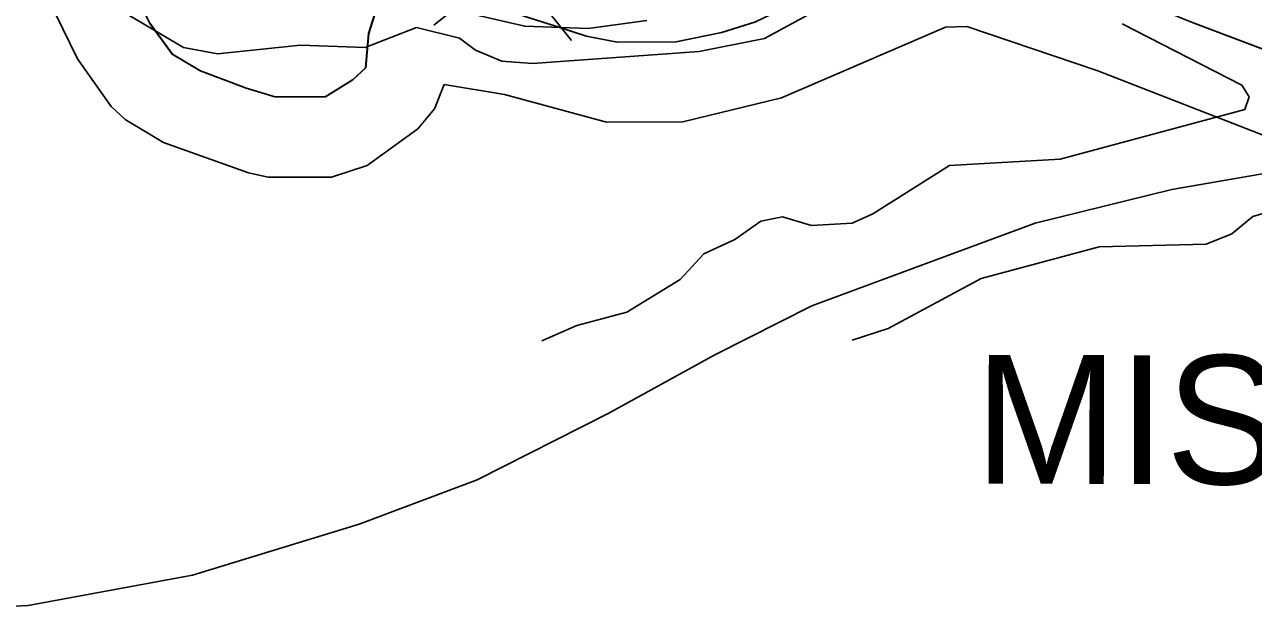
# Model space of a CAD drawing. Extents: x -157.2 to -99.3, y 12.2 to 46.2.
# Drawn here: x -152.105 to -150.579, y 35.784 to 36.512 of the extents above; entities that cross this region are included whole.
import ezdxf

# ---------------------------------------------------------------- set-up
doc = ezdxf.new("R2010")
doc.units = 0
for name, color, linetype in [('tdCoClipBndry', 7, 'Continuous'), ('tdCoCoBndry', 7, 'Continuous'), ('tdCoCorpBndry', 7, 'Continuous'), ('tdCoHydroRiver', 7, 'Continuous'), ('tdCoHydroTxtLg', 7, 'Continuous'), ('tdCoSectLine', 7, 'Continuous'), ('tdCoSectLinePart', 7, 'Continuous'), ('tdCoStBndry', 7, 'Continuous'), ('tdCoStBndryPart', 7, 'Continuous'), ('tdCoStrucSec', 7, 'Continuous'), ('tdCoTwpBndryShd', 7, 'Continuous')]:
    doc.layers.add(name, color=color, linetype=linetype)

msp = doc.modelspace()

# ---------------------------------------------------------------- linework, layer by layer
at = {"layer": 'tdCoClipBndry'}
msp.add_lwpolyline([(-150.5575, 36.3707), (-150.7721, 36.4545), (-150.9348, 36.5093), (-150.9615, 36.5088), (-151.1653, 36.4207), (-151.2878, 36.3908), (-151.3826, 36.3907), (-151.5092, 36.425), (-151.5843, 36.4373), (-151.5961, 36.4072), (-151.617, 36.3824), (-151.6798, 36.3368), (-151.7241, 36.3224), (-151.8027, 36.3224), (-151.8271, 36.3275), (-151.933, 36.3653), (-151.9803, 36.3941), (-151.9977, 36.41), (-152.0396, 36.4693), (-152.0664, 36.5245)], dxfattribs=at)
at = {"layer": 'tdCoCoBndry'}
for points in [[(-151.6657, 36.54), (-151.6782, 36.5009), (-151.6821, 36.4583), (-151.698, 36.443), (-151.732, 36.422), (-151.7944, 36.422), (-151.8301, 36.4327), (-151.8874, 36.4543), (-151.922, 36.4752), (-151.9498, 36.5132)], [(-151.1975, 36.5154), (-151.2396, 36.5019), (-151.2966, 36.4904), (-151.3694, 36.4898), (-151.4077, 36.4976), (-151.446, 36.5098), (-151.4865, 36.5225)], [(-150.5269, 36.4658), (-150.6516, 36.513)]]:
    msp.add_lwpolyline(points, dxfattribs=at)
at = {"layer": 'tdCoCorpBndry'}
for points in [[(-151.9494, 36.5132), (-151.9216, 36.4752), (-151.887, 36.4543), (-151.8297, 36.4327), (-151.794, 36.422), (-151.7316, 36.422), (-151.6976, 36.443), (-151.6817, 36.4583), (-151.6778, 36.5009), (-151.6653, 36.54)], [(-151.4861, 36.5225), (-151.4456, 36.5098), (-151.4073, 36.4976), (-151.3691, 36.4898), (-151.2962, 36.4904), (-151.2392, 36.5019), (-151.1972, 36.5154)], [(-150.6512, 36.513), (-150.5265, 36.4658)]]:
    msp.add_lwpolyline(points, dxfattribs=at)
at = {"layer": 'tdCoHydroRiver'}
for points in [[(-151.5797, 36.5319), (-151.4841, 36.5097), (-151.4053, 36.507), (-151.3323, 36.5171)], [(-151.9761, 36.5234), (-151.908, 36.4832), (-151.8657, 36.4754), (-151.7627, 36.4861), (-151.6823, 36.4833), (-151.6184, 36.508), (-151.5651, 36.4951), (-151.5451, 36.4802), (-151.5124, 36.4664), (-151.4746, 36.4635), (-151.2674, 36.4785), (-151.1863, 36.4947), (-151.1284, 36.5259)], [(-150.7422, 36.5126), (-150.5932, 36.4364), (-150.5842, 36.4219)], [(-151.4627, 36.1188), (-151.4195, 36.1379), (-151.3573, 36.1547), (-151.2912, 36.1951), (-151.2617, 36.2272), (-151.2232, 36.2448), (-151.1909, 36.2674), (-151.1639, 36.2728), (-151.1279, 36.2621), (-151.0773, 36.2651), (-151.0517, 36.2768), (-150.9565, 36.3367), (-150.8189, 36.3446), (-150.5895, 36.4062), (-150.5842, 36.4219)], [(-151.0775, 36.1198), (-151.0329, 36.1341), (-150.9171, 36.1964), (-150.7705, 36.2356), (-150.6378, 36.2389), (-150.6058, 36.252), (-150.5798, 36.2732), (-150.5463, 36.2832), (-150.5135, 36.2741), (-150.452, 36.2736), (-150.3597, 36.2957), (-150.1512, 36.298), (-150.082, 36.2909), (-149.8088, 36.2957), (-149.7806, 36.2884), (-149.6969, 36.2902), (-149.6498, 36.2839), (-149.6076, 36.2714)]]:
    msp.add_lwpolyline(points, dxfattribs=at)
at = {"layer": 'tdCoSectLine'}
for points in [[(-151.4865, 36.5225), (-151.446, 36.5098), (-151.4077, 36.4976), (-151.3694, 36.4898), (-151.2966, 36.4904), (-151.2396, 36.5019), (-151.1975, 36.5154), (-151.1411, 36.5421), (-151.0809, 36.5689), (-151.0384, 36.5853), (-150.9935, 36.6029), (-150.9832, 36.6084), (-150.9194, 36.6096), (-150.8797, 36.5963), (-150.8231, 36.5772), (-150.7379, 36.5485), (-150.6516, 36.513), (-150.5269, 36.4658), (-150.4892, 36.4555)], [(-151.9498, 36.5132), (-151.922, 36.4752), (-151.8874, 36.4543), (-151.8301, 36.4327), (-151.7944, 36.422), (-151.732, 36.422), (-151.698, 36.443), (-151.6821, 36.4583), (-151.6782, 36.5009), (-151.6657, 36.54)]]:
    msp.add_lwpolyline(points, dxfattribs=at)
at = {"layer": 'tdCoSectLinePart'}
for points in [[(-151.9966, 36.7779), (-152.0015, 36.7513), (-152.0043, 36.6697), (-151.998, 36.6311), (-151.9742, 36.5631), (-151.9498, 36.5132), (-151.922, 36.4752), (-151.8874, 36.4543), (-151.8301, 36.4327), (-151.7944, 36.422), (-151.732, 36.422), (-151.698, 36.443), (-151.6821, 36.4583), (-151.6782, 36.5009), (-151.6657, 36.54), (-151.6271, 36.5389)], [(-151.43, 36.5047), (-151.4077, 36.4976), (-151.3694, 36.4898), (-151.2966, 36.4904), (-151.2396, 36.5019), (-151.1975, 36.5154), (-151.1411, 36.5421), (-151.0809, 36.5689), (-151.0384, 36.5853), (-150.9935, 36.6029), (-150.9832, 36.6084), (-150.9194, 36.6096), (-150.8797, 36.5963), (-150.8231, 36.5772), (-150.7379, 36.5485), (-150.6516, 36.513)]]:
    msp.add_lwpolyline(points, dxfattribs=at)
at = {"layer": 'tdCoStBndry'}
for points in [[(-151.9498, 36.5132), (-151.922, 36.4752), (-151.8874, 36.4543), (-151.8301, 36.4327), (-151.7944, 36.422), (-151.732, 36.422), (-151.698, 36.443), (-151.6821, 36.4583), (-151.6782, 36.5009), (-151.6657, 36.54)], [(-151.4865, 36.5225), (-151.446, 36.5098), (-151.4077, 36.4976), (-151.3694, 36.4898), (-151.2966, 36.4904), (-151.2396, 36.5019), (-151.1975, 36.5154)], [(-150.6516, 36.513), (-150.5269, 36.4658)]]:
    msp.add_lwpolyline(points, dxfattribs=at)
at = {"layer": 'tdCoStBndryPart'}
for points in [[(-151.9966, 36.7779), (-152.0015, 36.7513), (-152.0043, 36.6697), (-151.998, 36.6311), (-151.9742, 36.5631), (-151.9498, 36.5132), (-151.922, 36.4752), (-151.8874, 36.4543), (-151.8301, 36.4327), (-151.7944, 36.422), (-151.732, 36.422), (-151.698, 36.443), (-151.6821, 36.4583), (-151.6782, 36.5009), (-151.6657, 36.54), (-151.6271, 36.5389)], [(-151.43, 36.5047), (-151.4077, 36.4976), (-151.3694, 36.4898), (-151.2966, 36.4904), (-151.2396, 36.5019), (-151.1975, 36.5154), (-151.1411, 36.5421), (-151.0809, 36.5689), (-151.0384, 36.5853), (-150.9935, 36.6029), (-150.9832, 36.6084), (-150.9194, 36.6096), (-150.8797, 36.5963), (-150.8231, 36.5772), (-150.7379, 36.5485), (-150.6516, 36.513)], [(-150.2826, 36.3554), (-150.4039, 36.3437), (-150.5488, 36.3299), (-150.6802, 36.3071), (-150.8499, 36.2653), (-150.9712, 36.2203), (-151.1275, 36.1623), (-151.2482, 36.1016), (-151.3806, 36.0286), (-151.5431, 35.9463), (-151.6899, 35.8913), (-151.8968, 35.8276), (-152.1008, 35.7903), (-152.2278, 35.784), (-152.3899, 35.7934), (-152.6101, 35.812), (-152.8412, 35.8609), (-152.9951, 35.9214), (-153.1835, 36.0013), (-153.3682, 36.1048), (-153.4848, 36.2052)]]:
    msp.add_lwpolyline(points, dxfattribs=at)
at = {"layer": 'tdCoStrucSec'}
for p, q in [((-151.5576, 36.5425), (-151.597, 36.5109)), ((-151.4575, 36.5314), (-151.426, 36.4921))]:
    msp.add_line(p, q, dxfattribs=at)
at = {"layer": 'tdCoTwpBndryShd'}
for points in [[(-151.6657, 36.54), (-151.6782, 36.5009), (-151.6821, 36.4583), (-151.698, 36.443), (-151.732, 36.422), (-151.7944, 36.422), (-151.8301, 36.4327), (-151.8874, 36.4543), (-151.922, 36.4752), (-151.9498, 36.5132)], [(-151.1975, 36.5154), (-151.2396, 36.5019), (-151.2966, 36.4904), (-151.3694, 36.4898), (-151.4077, 36.4976), (-151.446, 36.5098), (-151.4865, 36.5225)], [(-150.5269, 36.4658), (-150.6516, 36.513)]]:
    msp.add_lwpolyline(points, dxfattribs=at)

# ---------------------------------------------------------------- texts
at = {"layer": 'tdCoHydroTxtLg'}
msp.add_text('MISSOURI  RIVER', height=0.16, rotation=359.8845, dxfattribs=at).set_placement((-150.9255, 35.9415))

doc.saveas('drawing.dxf')
